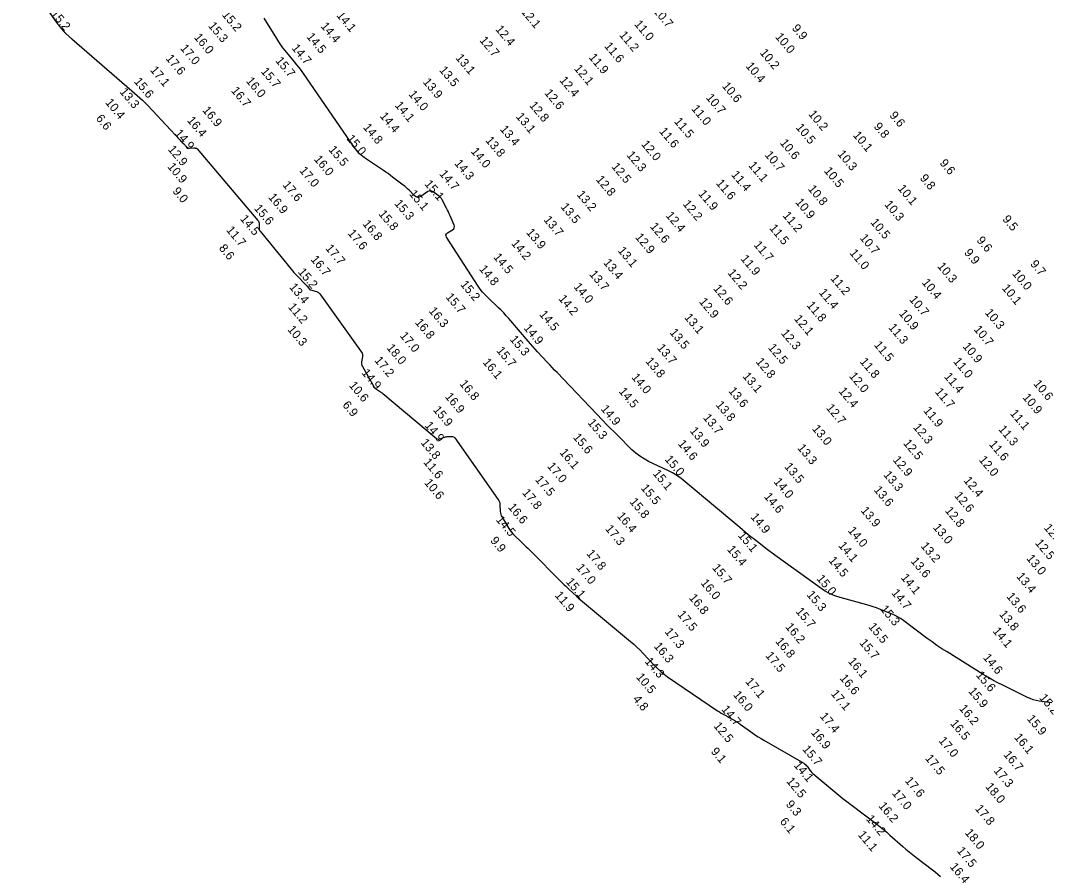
# Model space of a CAD drawing. Extents: x 988130 to 1132882, y 654656 to 841453.
# Drawn here: x 1068266 to 1068859, y 733786 to 734280 of the extents above; entities that cross this region are included whole.
import ezdxf

# ---------------------------------------------------------------- set-up
doc = ezdxf.new("R2010")
doc.units = 0
doc.layers.add('V-TOPO-MAJR', color=7, linetype='Continuous')
doc.layers.add('V-TOPO-SOUN', color=7, linetype='Continuous')

msp = doc.modelspace()

# ---------------------------------------------------------------- linework, layer by layer
at = {"layer": 'V-TOPO-MAJR'}
for points in [[(1068265.82, 734308.39), (1068287.12, 734278.17), (1068287.3, 734277.91), (1068287.49, 734277.66), (1068287.68, 734277.41), (1068287.87, 734277.16), (1068288.64, 734276.17), (1068288.84, 734275.92), (1068289.04, 734275.68), (1068289.24, 734275.44), (1068289.45, 734275.2), (1068290.8, 734273.7), (1068290.9, 734273.59), (1068290.99, 734273.49), (1068291.09, 734273.38), (1068291.19, 734273.28), (1068291.58, 734272.87), (1068291.68, 734272.77), (1068291.78, 734272.67), (1068291.88, 734272.57), (1068291.99, 734272.47), (1068293.94, 734270.71), (1068294.3, 734270.38), (1068294.66, 734270.06), (1068295.03, 734269.74), (1068295.39, 734269.42), (1068330.23, 734239.49), (1068333.3, 734236.77), (1068336.29, 734233.97), (1068339.2, 734231.08), (1068342.03, 734228.11), (1068357.85, 734211.02), (1068358.31, 734210.52), (1068358.77, 734210.04), (1068359.25, 734209.56), (1068359.72, 734209.08), (1068361.92, 734206.92), (1068362.28, 734206.63), (1068362.67, 734206.43), (1068363.09, 734206.31), (1068363.55, 734206.29), (1068366.06, 734206.41), (1068366.23, 734206.41), (1068366.4, 734206.41), (1068366.57, 734206.39), (1068366.73, 734206.37), (1068367.4, 734206.27), (1068367.56, 734206.23), (1068367.7, 734206.17), (1068367.83, 734206.08), (1068367.95, 734205.96), (1068402.99, 734164.54), (1068403.31, 734164.09), (1068403.53, 734163.6), (1068403.66, 734163.09), (1068403.69, 734162.53), (1068403.63, 734160.26), (1068403.66, 734159.71), (1068403.78, 734159.19), (1068404, 734158.7), (1068404.31, 734158.25), (1068422.16, 734136.44), (1068422.99, 734135.46), (1068423.84, 734134.49), (1068424.7, 734133.54), (1068425.59, 734132.6), (1068430.46, 734127.6), (1068430.71, 734127.33), (1068430.96, 734127.05), (1068431.2, 734126.77), (1068431.43, 734126.47), (1068432.74, 734124.76), (1068432.76, 734124.74), (1068432.79, 734124.72), (1068432.82, 734124.7), (1068432.85, 734124.7), (1068432.99, 734124.68), (1068433.02, 734124.67), (1068433.05, 734124.66), (1068433.08, 734124.64), (1068433.1, 734124.62), (1068433.19, 734124.51), (1068433.22, 734124.49), (1068433.24, 734124.47), (1068433.27, 734124.46), (1068433.31, 734124.44), (1068436.89, 734123.43), (1068437.47, 734123.21), (1068437.99, 734122.91), (1068438.45, 734122.52), (1068438.84, 734122.05), (1068462.79, 734088.52), (1068463.15, 734087.89), (1068463.38, 734087.23), (1068463.47, 734086.54), (1068463.41, 734085.82), (1068462.93, 734082.87), (1068462.87, 734082.14), (1068462.94, 734081.44), (1068463.12, 734080.75), (1068463.43, 734080.09), (1068469.94, 734068.69), (1068470.25, 734068.22), (1068470.6, 734067.8), (1068471, 734067.42), (1068471.45, 734067.09), (1068473.35, 734065.87), (1068473.82, 734065.55), (1068474.28, 734065.22), (1068474.73, 734064.88), (1068475.17, 734064.53), (1068506.18, 734038.63), (1068506.63, 734038.34), (1068507.11, 734038.18), (1068507.62, 734038.17), (1068508.14, 734038.31), (1068510.3, 734039.14), (1068510.84, 734039.33), (1068511.39, 734039.48), (1068511.96, 734039.58), (1068512.53, 734039.63), (1068514.95, 734039.78), (1068515.51, 734039.75), (1068516.02, 734039.59), (1068516.45, 734039.3), (1068516.83, 734038.87), (1068541.72, 734003.47), (1068542.18, 734002.7), (1068542.53, 734001.89), (1068542.75, 734001.03), (1068542.85, 734000.13), (1068543.01, 733996.46), (1068543.1, 733995.56), (1068543.31, 733994.69), (1068543.62, 733993.85), (1068544.05, 733993.05), (1068548.05, 733986.5), (1068548.77, 733985.4), (1068549.56, 733984.36), (1068550.41, 733983.37), (1068551.33, 733982.44), (1068555.14, 733978.81), (1068556.09, 733977.9), (1068557.03, 733976.99), (1068557.97, 733976.07), (1068558.91, 733975.14), (1068580.03, 733954.08), (1068580.74, 733953.38), (1068581.46, 733952.68), (1068582.18, 733951.99), (1068582.9, 733951.31), (1068587.08, 733947.41), (1068587.18, 733947.32), (1068587.27, 733947.23), (1068587.36, 733947.14), (1068587.45, 733947.04), (1068587.8, 733946.65), (1068587.89, 733946.56), (1068587.99, 733946.46), (1068588.08, 733946.37), (1068588.18, 733946.29), (1068618.34, 733921.3), (1068620.21, 733919.7), (1068622.03, 733918.04), (1068623.8, 733916.33), (1068625.51, 733914.55), (1068632.25, 733907.36), (1068633.98, 733905.61), (1068635.8, 733903.96), (1068637.7, 733902.42), (1068639.7, 733900.98), (1068668.64, 733881.31), (1068669.69, 733880.61), (1068670.76, 733879.93), (1068671.85, 733879.28), (1068672.95, 733878.66), (1068677.39, 733876.22), (1068678.49, 733875.59), (1068679.57, 733874.93), (1068680.64, 733874.25), (1068681.68, 733873.53), (1068688.96, 733868.36), (1068690.53, 733867.27), (1068692.13, 733866.22), (1068693.74, 733865.21), (1068695.39, 733864.24), (1068718.36, 733851), (1068718.92, 733850.64), (1068719.43, 733850.22), (1068719.89, 733849.75), (1068720.31, 733849.23), (1068721.87, 733847.03), (1068722.28, 733846.5), (1068722.72, 733845.99), (1068723.19, 733845.51), (1068723.69, 733845.06), (1068736.31, 733834.46), (1068738.6, 733832.57), (1068740.91, 733830.7), (1068743.24, 733828.86), (1068745.6, 733827.05), (1068760.61, 733815.7), (1068762.56, 733814.2), (1068764.47, 733812.66), (1068766.36, 733811.08), (1068768.21, 733809.47), (1068775.57, 733802.95), (1068777.43, 733801.33), (1068779.31, 733799.76), (1068781.22, 733798.22), (1068783.17, 733796.71), (1068792.73, 733789.46), (1068794.35, 733788.19), (1068795.93, 733786.87), (1068797.47, 733785.51)], [(1068861.75, 733885.83), (1068854.53, 733886.89), (1068852.75, 733887.22), (1068851.01, 733887.69), (1068849.31, 733888.29), (1068847.65, 733889.02), (1068833.43, 733896), (1068830.53, 733897.47), (1068827.68, 733899), (1068824.86, 733900.61), (1068822.08, 733902.29), (1068801.21, 733915.25), (1068798.28, 733917.11), (1068795.39, 733919.04), (1068792.55, 733921.03), (1068789.75, 733923.08), (1068776.2, 733933.26), (1068774.61, 733934.37), (1068772.96, 733935.38), (1068771.25, 733936.27), (1068769.47, 733937.06), (1068762.25, 733939.99), (1068760.44, 733940.7), (1068758.6, 733941.35), (1068756.75, 733941.95), (1068754.89, 733942.49), (1068739.46, 733946.75), (1068736.33, 733947.77), (1068733.33, 733949.05), (1068730.45, 733950.6), (1068727.7, 733952.41), (1068701.72, 733971.23), (1068696.53, 733975.06), (1068691.41, 733978.98), (1068686.37, 733983), (1068681.4, 733987.11), (1068649.95, 734013.57), (1068647.58, 734015.45), (1068645.1, 734017.15), (1068642.52, 734018.7), (1068639.83, 734020.08), (1068628.76, 734025.35), (1068626.14, 734026.73), (1068623.67, 734028.3), (1068621.34, 734030.09), (1068619.16, 734032.07), (1068610.69, 734040.41), (1068608.58, 734042.51), (1068606.49, 734044.62), (1068604.42, 734046.74), (1068602.36, 734048.88), (1068575.87, 734076.64), (1068574.46, 734078.13), (1068573.04, 734079.63), (1068571.63, 734081.13), (1068570.23, 734082.63), (1068564.61, 734088.65), (1068563.21, 734090.16), (1068561.84, 734091.69), (1068560.47, 734093.24), (1068559.13, 734094.79), (1068547.95, 734107.88), (1068546.53, 734109.5), (1068545.08, 734111.07), (1068543.57, 734112.6), (1068542.03, 734114.1), (1068535.77, 734119.99), (1068534.25, 734121.5), (1068532.83, 734123.1), (1068531.52, 734124.78), (1068530.3, 734126.55), (1068512.03, 734154.86), (1068511.7, 734155.56), (1068511.68, 734156.2), (1068511.97, 734156.78), (1068512.55, 734157.29), (1068515.51, 734159.19), (1068516.12, 734159.71), (1068516.45, 734160.31), (1068516.52, 734160.99), (1068516.32, 734161.76), (1068514.03, 734167.25), (1068513.55, 734168.35), (1068513.05, 734169.44), (1068512.53, 734170.52), (1068511.98, 734171.59), (1068509.44, 734176.39), (1068508.99, 734177.15), (1068508.45, 734177.84), (1068507.84, 734178.46), (1068507.15, 734179.01), (1068504.23, 734181.08), (1068503.5, 734181.47), (1068502.76, 734181.61), (1068502.02, 734181.51), (1068501.27, 734181.15), (1068497.07, 734178.44), (1068496.13, 734178.01), (1068495.24, 734177.92), (1068494.38, 734178.19), (1068493.56, 734178.81), (1068490.34, 734182), (1068489.52, 734182.78), (1068488.68, 734183.54), (1068487.81, 734184.27), (1068486.93, 734184.97), (1068480.86, 734189.59), (1068479.55, 734190.58), (1068478.21, 734191.55), (1068476.86, 734192.49), (1068475.49, 734193.41), (1068465.65, 734199.92), (1068463.63, 734201.4), (1068461.79, 734203.04), (1068460.11, 734204.86), (1068458.59, 734206.85), (1068429.32, 734249.35), (1068428.1, 734251.08), (1068426.84, 734252.79), (1068425.54, 734254.47), (1068424.21, 734256.12), (1068418.79, 734262.66), (1068417.47, 734264.32), (1068416.21, 734266.02), (1068415.02, 734267.77), (1068413.88, 734269.56), (1068406.66, 734281.46)]]:
    msp.add_lwpolyline(points, dxfattribs=at)

# ---------------------------------------------------------------- texts
at = {"layer": 'V-TOPO-SOUN'}
for s, p in [('15.2 ', (1068282.96, 734283.74)), ('12.1 ', (1068554.78, 734285.03)), ('10.7 ', (1068631.22, 734285.34)), ('15.2 ', (1068381.95, 734283.15)), ('14.1 ', (1068448.13, 734282.84)), ('11.0 ', (1068620.19, 734277.77)), ('15.3 ', (1068374.03, 734276.77)), ('14.4 ', (1068438.99, 734276.6)), ('12.4 ', (1068539.95, 734274.85)), ('11.2 ', (1068611.51, 734271.5)), ('9.9', (1068711.29, 734275.39)), ('16.0 ', (1068365.78, 734270.16)), ('14.5 ', (1068430.82, 734270.49)), ('12.7 ', (1068530.83, 734268.43)), ('10.0 ', (1068701.65, 734270.42)), ('17.0 ', (1068357.84, 734263.86)), ('14.7 ', (1068422.22, 734263.99)), ('11.6 ', (1068602.9, 734265.08)), ('10.2 ', (1068692.75, 734261.25)), ('17.6 ', (1068349.44, 734257.98)), ('15.7 ', (1068412.86, 734256.64)), ('13.1 ', (1068516.95, 734258.29)), ('11.9 ', (1068593.93, 734258.59)), ('10.4 ', (1068684.61, 734253.54)), ('17.1 ', (1068340.44, 734251.27)), ('15.7 ', (1068404.43, 734250.47)), ('13.5 ', (1068507.5, 734251.24)), ('12.1 ', (1068585.42, 734252.13)), ('15.6 ', (1068331.12, 734244.63)), ('16.0 ', (1068395.84, 734244.93)), ('13.9 ', (1068498.06, 734244.35)), ('12.4 ', (1068576.99, 734245.34)), ('10.6 ', (1068670.9, 734242.04)), ('13.3 ', (1068322.83, 734238.67)), ('16.7 ', (1068387.23, 734239.37)), ('14.0 ', (1068489.78, 734237.28)), ('12.6 ', (1068568.28, 734238.02)), ('10.4 ', (1068314.53, 734232.48)), ('14.1 ', (1068481.84, 734230.9)), ('12.8 ', (1068559.55, 734230.86)), ('10.7 ', (1068661.62, 734235.3)), ('16.9 ', (1068370.62, 734228.04)), ('14.4 ', (1068473.17, 734224.68)), ('13.1 ', (1068551.82, 734224.35)), ('11.0 ', (1068653.2, 734228.9)), ('10.2 ', (1068720.8, 734225.8)), ('9.6', (1068767.62, 734225.07)), ('6.6', (1068309.07, 734223.32)), ('16.4 ', (1068361.79, 734222.17)), ('14.8 ', (1068463.52, 734218.12)), ('11.5 ', (1068643.22, 734221.56)), ('10.5 ', (1068713.53, 734218.09)), ('9.8', (1068758.56, 734218.62)), ('14.9 ', (1068354.62, 734214.69)), ('13.4 ', (1068542.61, 734217.07)), ('11.6 ', (1068634.6, 734215.85)), ('10.1 ', (1068746.57, 734213.62)), ('15.0 ', (1068453.95, 734211.64)), ('13.8 ', (1068534.21, 734210.61)), ('12.0 ', (1068624.23, 734208.41)), ('10.6 ', (1068704.39, 734209.17)), ('12.9 ', (1068350.73, 734205.46)), ('15.5 ', (1068443.55, 734205.28)), ('14.0 ', (1068525.78, 734204.29)), ('12.3 ', (1068615.8, 734202.17)), ('10.7 ', (1068695.59, 734202.24)), ('10.3 ', (1068737.61, 734202.75)), ('10.9 ', (1068350.44, 734195.43)), ('16.0 ', (1068435.13, 734199.74)), ('14.3 ', (1068516.27, 734197.32)), ('12.5 ', (1068607.05, 734195.46)), ('11.1 ', (1068686.16, 734196.17)), ('9.6', (1068796.65, 734197.51)), ('17.0 ', (1068426.7, 734193.19)), ('14.7 ', (1068507.56, 734191.3)), ('11.4 ', (1068676.24, 734190.82)), ('10.5 ', (1068729.85, 734193.01)), ('9.8', (1068785.21, 734188.83)), ('17.6 ', (1068416.98, 734184.9)), ('15.1 ', (1068498.96, 734185.45)), ('12.8 ', (1068598.03, 734188.01)), ('11.6 ', (1068667.43, 734185.89)), ('10.8 ', (1068720.56, 734182.59)), ('10.1 ', (1068772.44, 734182.83)), ('9.0', (1068353.36, 734181.27)), ('16.9 ', (1068408.71, 734177.79)), ('15.1 ', (1068490.08, 734179.74)), ('13.2 ', (1068586.96, 734179.33)), ('11.9 ', (1068657.23, 734179.77)), ('15.6 ', (1068400.49, 734171.36)), ('15.3 ', (1068481.58, 734174.15)), ('13.5 ', (1068577.67, 734172.23)), ('12.2 ', (1068648.19, 734173.91)), ('10.9 ', (1068713.28, 734174.9)), ('10.3 ', (1068764.74, 734173.64)), ('14.5 ', (1068392.43, 734165.32)), ('15.8 ', (1068472.45, 734168.13)), ('13.7 ', (1068567.84, 734164.76)), ('12.4 ', (1068638.39, 734167.21)), ('11.2 ', (1068705.96, 734167.2)), ('9.5', (1068832.91, 734165.09)), ('11.7 ', (1068384.42, 734158.84)), ('16.8 ', (1068463.2, 734162.4)), ('12.6 ', (1068629.29, 734160.86)), ('11.5 ', (1068698.24, 734159.94)), ('10.5 ', (1068756.68, 734163.27)), ('17.6 ', (1068454.59, 734156.96)), ('13.9 ', (1068557.75, 734157.45)), ('12.9 ', (1068620.72, 734154.71)), ('10.7 ', (1068750.51, 734154.32)), ('9.6', (1068818.03, 734152.86)), ('8.6', (1068380.17, 734148.34)), ('17.7 ', (1068441.74, 734148.29)), ('14.2 ', (1068549.12, 734151.14)), ('13.1 ', (1068610.68, 734146.94)), ('11.7 ', (1068689.23, 734150.26)), ('16.7 ', (1068433.23, 734141.86)), ('14.5 ', (1068538.79, 734143.18)), ('11.9 ', (1068681.67, 734142.22)), ('11.0 ', (1068744.63, 734145.58)), ('9.9', (1068810.83, 734145.75)), ('14.8 ', (1068530.56, 734136.34)), ('13.4 ', (1068602.34, 734139.95)), ('10.3 ', (1068795.33, 734137.91)), ('9.7', (1068849.02, 734139.19)), ('15.2 ', (1068425.84, 734134.62)), ('13.7 ', (1068594.22, 734133.32)), ('12.2 ', (1068674.13, 734134.09)), ('11.2 ', (1068733.58, 734130.88)), ('10.0 ', (1068838.56, 734133.72)), ('13.4 ', (1068420.82, 734125.86)), ('15.2 ', (1068519.71, 734127.41)), ('14.0 ', (1068585.15, 734126.08)), ('12.6 ', (1068665.87, 734125.05)), ('10.4 ', (1068786.4, 734128.49)), ('10.1 ', (1068832.65, 734125.3)), ('15.7 ', (1068511.22, 734120.15)), ('14.2 ', (1068576.42, 734119.17)), ('12.9 ', (1068657.63, 734117.42)), ('11.4 ', (1068726.86, 734122.74)), ('10.7 ', (1068779.12, 734118.7)), ('11.2 ', (1068420.12, 734114.38)), ('16.3 ', (1068501.44, 734112.12)), ('11.8 ', (1068719.82, 734115.39)), ('16.8 ', (1068493.49, 734105.45)), ('14.5 ', (1068565.31, 734110.14)), ('13.1 ', (1068649.13, 734108.38)), ('12.1 ', (1068712.54, 734107.57)), ('10.9 ', (1068773.13, 734110.62)), ('10.3 ', (1068822.82, 734111.11)), ('10.3 ', (1068419.81, 734101.37)), ('14.9 ', (1068556.3, 734102.23)), ('13.5 ', (1068640.62, 734099.65)), ('11.3 ', (1068767.06, 734102.54)), ('10.7 ', (1068816.37, 734101.45)), ('17.0 ', (1068484.75, 734097.78)), ('15.3 ', (1068548.31, 734095.72)), ('12.3 ', (1068704.99, 734099.28)), ('18.0 ', (1068477.09, 734090.76)), ('15.7 ', (1068540.56, 734089.2)), ('13.7 ', (1068633.31, 734090.78)), ('12.5 ', (1068697.5, 734090.9)), ('11.5 ', (1068758.72, 734092.47)), ('10.9 ', (1068809.97, 734091.6)), ('17.2 ', (1068470.09, 734083.55)), ('16.1 ', (1068532.62, 734082.43)), ('13.8 ', (1068626.67, 734083.04)), ('12.8 ', (1068690.4, 734082.76)), ('11.8 ', (1068750.57, 734082.81)), ('11.0 ', (1068804.5, 734082.91)), ('14.9 ', (1068462.68, 734076.33)), ('16.8 ', (1068519.21, 734070.02)), ('14.0 ', (1068618.59, 734073.82)), ('13.1 ', (1068682.8, 734074.38)), ('12.0 ', (1068744.33, 734074.46)), ('11.4 ', (1068799.24, 734074.2)), ('10.6 ', (1068850.84, 734070.03)), ('10.6 ', (1068455.36, 734069.1)), ('14.5 ', (1068611.2, 734065.64)), ('13.6 ', (1068674.59, 734065.89)), ('12.4 ', (1068738.25, 734065.78)), ('11.7 ', (1068793.96, 734065.38)), ('6.9', (1068451.56, 734057.76)), ('16.9 ', (1068510.82, 734062.55)), ('10.9 ', (1068844.58, 734062.14)), ('15.9 ', (1068503.93, 734054.96)), ('14.9 ', (1068600.87, 734055.52)), ('13.8 ', (1068667.28, 734057.86)), ('12.7 ', (1068731.07, 734056.1)), ('11.9 ', (1068787.27, 734054.5)), ('11.1 ', (1068837.33, 734052.92)), ('15.3 ', (1068593.23, 734047.54)), ('13.7 ', (1068659.97, 734050.4)), ('14.9 ', (1068499.08, 734045.93)), ('13.9 ', (1068652.29, 734042.84)), ('13.0 ', (1068722.96, 734044.05)), ('12.3 ', (1068781.34, 734044.87)), ('11.3 ', (1068830.61, 734043.79)), ('13.8 ', (1068496.82, 734035.98)), ('15.6 ', (1068584.82, 734039.11)), ('14.6 ', (1068645.4, 734035.4)), ('12.5 ', (1068775.64, 734035.67)), ('11.6 ', (1068825.19, 734035.09)), ('16.1 ', (1068577.05, 734030.33)), ('13.3 ', (1068714.45, 734032.96)), ('11.6 ', (1068498.33, 734024.71)), ('17.0 ', (1068569.89, 734022.39)), ('15.0 ', (1068637.81, 734026.42)), ('12.9 ', (1068769.58, 734026.08)), ('12.0 ', (1068819.31, 734026.11)), ('15.1 ', (1068630.91, 734018.16)), ('13.5 ', (1068706.93, 734022.12)), ('13.3 ', (1068764.2, 734017.45)), ('10.6 ', (1068498.85, 734012.85)), ('17.5 ', (1068562.93, 734014.69)), ('14.0 ', (1068700.78, 734013.43)), ('12.4 ', (1068810.52, 734014.13)), ('17.8 ', (1068555.43, 734007.08)), ('15.5 ', (1068623.99, 734009.78)), ('14.6 ', (1068695.16, 734004.85)), ('13.6 ', (1068758.61, 734008.74)), ('12.6 ', (1068805.16, 734005.36)), ('16.6 ', (1068547.22, 733998.7)), ('15.8 ', (1068617.53, 734001.86)), ('16.4 ', (1068610.2, 733993.63)), ('14.9 ', (1068687.39, 733993.1)), ('13.9 ', (1068751.05, 733996.81)), ('12.8 ', (1068799.74, 733996.73)), ('14.5 ', (1068540.27, 733991.47)), ('13.0 ', (1068792.83, 733987.02)), ('12.2 ', (1068856.91, 733986.85)), ('17.3 ', (1068603.4, 733986.26)), ('15.1 ', (1068680.15, 733982.38)), ('14.0 ', (1068743.65, 733985.21)), ('9.9', (1068537.01, 733979.41)), ('14.1 ', (1068738.12, 733976.57)), ('13.2 ', (1068785.71, 733976.31)), ('12.5 ', (1068851.82, 733978.01)), ('17.8 ', (1068592.57, 733971.98)), ('15.4 ', (1068673.83, 733974.36)), ('13.0 ', (1068846.8, 733969.13)), ('17.0 ', (1068586.64, 733963.81)), ('15.7 ', (1068665.22, 733963.75)), ('14.5 ', (1068732.46, 733967.97)), ('13.6 ', (1068779.97, 733967.56)), ('15.0 ', (1068725.57, 733957.46)), ('14.1 ', (1068774.26, 733958.03)), ('13.4 ', (1068841.02, 733958.74)), ('15.1 ', (1068580.68, 733955.64)), ('16.0 ', (1068658.56, 733954.94)), ('11.9 ', (1068574.28, 733947.85)), ('16.8 ', (1068651.79, 733946.37)), ('15.3 ', (1068719.83, 733948.17)), ('14.7 ', (1068768.82, 733949.22)), ('13.6 ', (1068835.28, 733947.16)), ('15.3 ', (1068762.35, 733939.85)), ('17.5 ', (1068645.19, 733936.74)), ('15.7 ', (1068713.48, 733938.52)), ('13.8 ', (1068831.06, 733936.91)), ('16.2 ', (1068707.5, 733929.59)), ('15.5 ', (1068755.45, 733929.69)), ('17.3 ', (1068637.79, 733926.76)), ('14.1 ', (1068827.32, 733927.15)), ('16.3 ', (1068631.56, 733918.39)), ('16.8 ', (1068701.74, 733921.21)), ('15.7 ', (1068750.29, 733920.39)), ('17.5 ', (1068696.01, 733912.99)), ('16.1 ', (1068743.7, 733909.69)), ('14.6 ', (1068821.75, 733911.85)), ('14.3 ', (1068626.27, 733909.63)), ('10.5 ', (1068621.27, 733900.6)), ('17.1 ', (1068684.39, 733898.01)), ('16.6 ', (1068738.9, 733899.96)), ('15.6 ', (1068817.62, 733901.73)), ('15.9 ', (1068813.25, 733892.42)), ('4.8', (1068619.36, 733887.84)), ('16.0 ', (1068677.35, 733890.38)), ('17.1 ', (1068733.83, 733890.98)), ('15.2 ', (1068854.26, 733888.61)), ('14.7 ', (1068670.54, 733882)), ('16.2 ', (1068807.91, 733882.46)), ('17.4 ', (1068727.44, 733877.94)), ('15.9 ', (1068847.11, 733876.54)), ('12.5 ', (1068666.06, 733872.36)), ('16.9 ', (1068722.32, 733868.55)), ('16.5 ', (1068802.78, 733873.76)), ('17.0 ', (1068796.09, 733863.85)), ('16.1 ', (1068839.72, 733865.82)), ('9.1', (1068664.43, 733857.62)), ('15.7 ', (1068717.33, 733858.95)), ('17.5 ', (1068788.28, 733853.67)), ('16.7 ', (1068833.54, 733855.79)), ('14.1 ', (1068712.36, 733849.63)), ('17.3 ', (1068827.89, 733846.52)), ('12.5 ', (1068708.07, 733840.41)), ('17.6 ', (1068776.6, 733840.74)), ('17.0 ', (1068769.13, 733833.51)), ('18.0 ', (1068823.11, 733837.25)), ('9.3', (1068707.76, 733827.08)), ('16.2 ', (1068761.36, 733826.18)), ('17.8 ', (1068817.1, 733824.61)), ('6.1', (1068704.3, 733817.11)), ('14.2 ', (1068754.15, 733818.67)), ('11.1 ', (1068749.43, 733809.49)), ('18.0 ', (1068811.23, 733810.68)), ('17.5 ', (1068806.64, 733800.24)), ('16.4 ', (1068802.55, 733791.04))]:
    msp.add_text(s, height=5, rotation=310, dxfattribs=at).set_placement(p)

doc.saveas('drawing.dxf')
